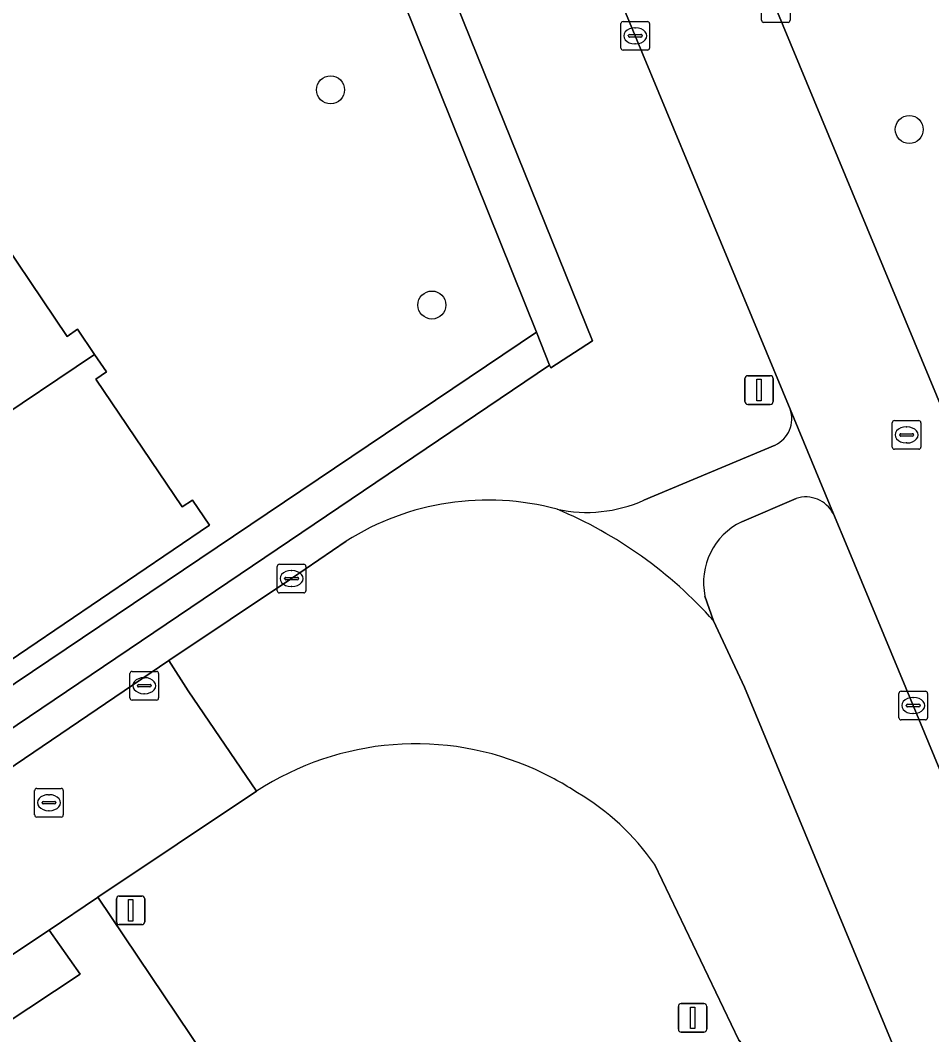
# Model space of a CAD drawing. Extents: x 158793 to 159888, y 384317 to 385256.
# Drawn here: x 159193.03 to 159224.87, y 384768.37 to 384803.82 of the extents above; entities that cross this region are included whole.
import ezdxf

# ---------------------------------------------------------------- set-up
doc = ezdxf.new("R2010")
doc.units = 0
for name, color, linetype in [('IMGEO_Berm_groen', 7, 'Continuous'), ('IMGEO_Boom', 7, 'Continuous'), ('IMGEO_Fietspad_gesloten', 7, 'Continuous'), ('IMGEO_Groenvoorziening', 7, 'Continuous'), ('IMGEO_Kolk', 7, 'Continuous'), ('IMGEO_Lichtmast', 7, 'Continuous'), ('IMGEO_Pand', 7, 'Continuous'), ('IMGEO_Rijbaan_lokaal_gesloten', 7, 'Continuous'), ('IMGEO_Rijbaan_lokaal_open', 7, 'Continuous'), ('IMGEO_Rioolput', 7, 'Continuous'), ('IMGEO_Voetpad_gesloten', 7, 'Continuous'), ('IMGEO_Voetpad_open', 7, 'Continuous')]:
    doc.layers.add(name, color=color, linetype=linetype)

msp = doc.modelspace()

# ---------------------------------------------------------------- linework, layer by layer
at = {"layer": 'IMGEO_Berm_groen'}
for points in [[(159194.79, 384863.132), (159198.262, 384855.197), (159201.784, 384846.785), (159210.474, 384825.828), (159211.194, 384824.091), (159219.427, 384804.248), (159228.798, 384781.652), (159230.817, 384776.735), (159237.567, 384779.502), (159225.001, 384809.964), (159224.94, 384810.112), (159216.026, 384831.721)], [(159219.931, 384790.229), (159214.516, 384803.279), (159206.276, 384823.163), (159197.235, 384844.915), (159197.148, 384845.121), (159193.702, 384853.271), (159189.989, 384861.726)], [(159195.711, 384835.515), (159213.025, 384792.616), (159211.564, 384791.678), (159211.525, 384791.774), (159191.621, 384778.321), (159192.221, 384777.381), (159198.223, 384781.442), (159202.51, 384784.31), (159204.415, 384785.618)], [(159214.819, 384787.049), (159219.403, 384788.975)], [(159220.136, 384787.11), (159218.236, 384786.293)], [(159252.164, 384712.413), (159242.416, 384735.94), (159233.011, 384758.687), (159224.228, 384779.872), (159221.922, 384785.43), (159221.439, 384786.574)], [(159216.952, 384783.693), (159217.253, 384782.828), (159218.327, 384780.517), (159221.58, 384772.678), (159236.092, 384737.711), (159251.77, 384699.675), (159258.087, 384684.588), (159260.49, 384679.327)]]:
    msp.add_lwpolyline(points, dxfattribs=at)
for centre, radius, start, end in [((159218.954, 384789.902), 1.03, 295.8307, 18.5019), ((159209.375, 384777.766), 9.288, 74.9749, 122.2813), ((159212.826, 384791.499), 4.876, 257.6475, 294.1248), ((159220.472, 384786.076), 1.087, 27.2529, 108.0266), ((159219.249, 384784.175), 2.348, 115.5749, 191.8606)]:
    msp.add_arc(centre, radius, start, end, dxfattribs=at)
at = {"layer": 'IMGEO_Boom'}
for centre in [(159203.871, 384801.391), (159224.089, 384800.005), (159207.41, 384793.87)]:
    msp.add_circle(centre, 0.489, dxfattribs=at)
at = {"layer": 'IMGEO_Fietspad_gesloten'}
for points in [[(159237.799, 384759.848), (159231.399, 384775.338), (159230.817, 384776.735), (159228.798, 384781.652), (159219.427, 384804.248), (159211.194, 384824.091), (159210.474, 384825.828), (159201.784, 384846.785), (159198.262, 384855.197), (159194.79, 384863.132)], [(159189.989, 384861.726), (159193.702, 384853.271), (159197.148, 384845.121), (159197.235, 384844.915), (159206.276, 384823.163), (159214.516, 384803.279), (159219.931, 384790.229), (159221.439, 384786.574), (159221.922, 384785.43), (159224.228, 384779.872), (159233.011, 384758.687), (159242.416, 384735.94), (159252.164, 384712.413), (159261.072, 384690.903)], [(159221.439, 384786.574), (159219.931, 384790.229)], [(159219.403, 384788.975), (159214.819, 384787.049)], [(159218.236, 384786.293), (159220.136, 384787.11)], [(159217.253, 384782.828), (159216.952, 384783.693)]]:
    msp.add_lwpolyline(points, dxfattribs=at)
for centre, radius, start, end in [((159218.954, 384789.902), 1.03, 295.8307, 18.5019), ((159212.826, 384791.499), 4.876, 257.6475, 294.1248), ((159220.472, 384786.076), 1.087, 27.2529, 108.0266), ((159205.936, 384772.77), 15.141, 41.6296, 67.2831), ((159219.249, 384784.175), 2.348, 115.5749, 191.8606)]:
    msp.add_arc(centre, radius, start, end, dxfattribs=at)
at = {"layer": 'IMGEO_Groenvoorziening'}
for points in [[(159185.212, 384775.519), (159211.066, 384792.917), (159194.181, 384834.928)], [(159191.617, 384797.29), (159194.665, 384792.776), (159195.034, 384793.029), (159195.628, 384792.145), (159196.039, 384791.534), (159195.674, 384791.281), (159198.692, 384786.812), (159199.052, 384787.05), (159199.642, 384786.171), (159192.014, 384781.009)], [(159201.289, 384776.877), (159195.743, 384773.179), (159198.516, 384769.05), (159229.19, 384723.379), (159224.283, 384720.074), (159251.833, 384678.94), (159253.112, 384675.993), (159259.952, 384661.651), (159264.67, 384652.66), (159271.444, 384640.927), (159281.072, 384626.042), (159295.14, 384605.026), (159302.978, 384593.779), (159290.294, 384585.213), (159293.251, 384580.83)], [(159234.609, 384732.301), (159222.587, 384761.53), (159221.551, 384763.854), (159220.994, 384764.908), (159218.133, 384768.176), (159215.187, 384774.325)], [(159188.8, 384768.362), (159189.764, 384766.948), (159195.125, 384770.489), (159194.041, 384772.017)], [(159194.041, 384772.017), (159188.84, 384768.557), (159188.804, 384768.533)]]:
    msp.add_lwpolyline(points, dxfattribs=at)
for centre, radius, start, end in [((159206.851, 384768.373), 10.162, 65.724, 123.1876), ((159206.785, 384768.258), 10.293, 56.3008, 65.6497), ((159208.228, 384769.524), 8.454, 34.6022, 59.6808)]:
    msp.add_arc(centre, radius, start, end, dxfattribs=at)
at = {"layer": 'IMGEO_Kolk'}
for p, q in [((159218.926, 384803.822), (159218.926, 384804.674)), ((159219.927, 384804.674), (159219.927, 384803.822)), ((159214.015, 384802.853), (159214.015, 384803.705)), ((159214.09, 384803.779), (159214.942, 384803.779)), ((159215.016, 384803.705), (159215.016, 384802.853)), ((159219.853, 384803.748), (159219.001, 384803.748)), ((159214.274, 384803.273), (159214.274, 384803.285)), ((159214.317, 384803.322), (159214.715, 384803.322)), ((159214.503, 384803.559), (159214.528, 384803.559)), ((159214.758, 384803.285), (159214.758, 384803.273)), ((159214.712, 384803.236), (159214.314, 384803.236)), ((159214.526, 384802.999), (159214.501, 384802.999)), ((159214.942, 384802.779), (159214.09, 384802.779)), ((159202.009, 384783.884), (159202.009, 384784.736)), ((159202.084, 384784.81), (159202.936, 384784.81)), ((159202.497, 384784.59), (159202.522, 384784.59)), ((159203.01, 384784.736), (159203.01, 384783.884)), ((159202.268, 384784.304), (159202.268, 384784.316)), ((159202.706, 384784.267), (159202.308, 384784.267)), ((159202.311, 384784.353), (159202.709, 384784.353)), ((159202.752, 384784.316), (159202.752, 384784.304)), ((159202.936, 384783.81), (159202.084, 384783.81)), ((159202.52, 384784.03), (159202.495, 384784.03)), ((159196.864, 384780.14), (159196.864, 384780.992)), ((159196.939, 384781.066), (159197.791, 384781.066)), ((159197.865, 384780.992), (159197.865, 384780.14)), ((159197.123, 384780.56), (159197.123, 384780.572)), ((159197.166, 384780.609), (159197.564, 384780.609)), ((159197.352, 384780.846), (159197.377, 384780.846)), ((159197.607, 384780.572), (159197.607, 384780.56)), ((159197.561, 384780.523), (159197.163, 384780.523)), ((159197.375, 384780.286), (159197.35, 384780.286)), ((159223.727, 384779.446), (159223.727, 384780.298)), ((159223.802, 384780.372), (159224.654, 384780.372)), ((159224.728, 384780.298), (159224.728, 384779.446)), ((159197.791, 384780.066), (159196.939, 384780.066)), ((159223.986, 384779.866), (159223.986, 384779.878)), ((159224.029, 384779.915), (159224.427, 384779.915)), ((159224.215, 384780.152), (159224.24, 384780.152)), ((159224.47, 384779.878), (159224.47, 384779.866)), ((159224.424, 384779.829), (159224.026, 384779.829)), ((159224.238, 384779.592), (159224.213, 384779.592)), ((159224.654, 384779.372), (159223.802, 384779.372))]:
    msp.add_line(p, q, dxfattribs=at)
for points in [[(159218.926, 384803.822), (159218.926, 384804.674)], [(159219.927, 384804.674), (159219.927, 384803.822)], [(159214.015, 384802.853), (159214.015, 384803.705)], [(159214.09, 384803.779), (159214.942, 384803.779)], [(159215.016, 384803.705), (159215.016, 384802.853)], [(159219.853, 384803.748), (159219.001, 384803.748)], [(159214.942, 384802.779), (159214.09, 384802.779)], [(159202.009, 384783.884), (159202.009, 384784.736)], [(159202.084, 384784.81), (159202.936, 384784.81)], [(159203.01, 384784.736), (159203.01, 384783.884)], [(159202.936, 384783.81), (159202.084, 384783.81)], [(159196.864, 384780.14), (159196.864, 384780.992)], [(159196.939, 384781.066), (159197.791, 384781.066)], [(159197.865, 384780.992), (159197.865, 384780.14)], [(159223.727, 384779.446), (159223.727, 384780.298)], [(159223.802, 384780.372), (159224.654, 384780.372)], [(159224.728, 384780.298), (159224.728, 384779.446)], [(159197.791, 384780.066), (159196.939, 384780.066)], [(159224.654, 384779.372), (159223.802, 384779.372)]]:
    msp.add_lwpolyline(points, dxfattribs=at)
for centre, radius, start, end in [((159214.092, 384803.703), 0.0765, 91.552, 178.448), ((159214.092, 384803.703), 0.0765, 91.552, 178.448), ((159214.94, 384803.703), 0.0765, 1.552, 88.448), ((159214.94, 384803.703), 0.0765, 1.552, 88.448), ((159219.003, 384803.824), 0.0765, 181.552, 268.448), ((159219.003, 384803.824), 0.0765, 181.552, 268.448), ((159219.851, 384803.824), 0.0765, 271.552, 358.448), ((159219.851, 384803.824), 0.0765, 271.552, 358.448), ((159214.314, 384803.282), 0.0403, 85.8775, 175.7526), ((159214.311, 384803.272), 0.0366, 178.938, 274.7102), ((159214.715, 384803.279), 0.043, 264.8664, 352.4533), ((159214.719, 384803.284), 0.0386, 1.7309, 96.639), ((159214.092, 384802.855), 0.0765, 181.552, 268.448), ((159214.092, 384802.855), 0.0765, 181.552, 268.448), ((159214.94, 384802.855), 0.0765, 271.552, 358.448), ((159214.94, 384802.855), 0.0765, 271.552, 358.448), ((159202.086, 384784.734), 0.0765, 91.552, 178.448), ((159202.086, 384784.734), 0.0765, 91.552, 178.448), ((159202.934, 384784.734), 0.0765, 1.552, 88.448), ((159202.934, 384784.734), 0.0765, 1.552, 88.448), ((159202.308, 384784.313), 0.0403, 85.8775, 175.7526), ((159202.305, 384784.303), 0.0366, 178.938, 274.7102), ((159202.709, 384784.31), 0.043, 264.8664, 352.4533), ((159202.713, 384784.315), 0.0386, 1.7309, 96.639), ((159202.086, 384783.886), 0.0765, 181.552, 268.448), ((159202.086, 384783.886), 0.0765, 181.552, 268.448), ((159202.934, 384783.886), 0.0765, 271.552, 358.448), ((159202.934, 384783.886), 0.0765, 271.552, 358.448), ((159196.941, 384780.99), 0.0765, 91.552, 178.448), ((159196.941, 384780.99), 0.0765, 91.552, 178.448), ((159197.789, 384780.99), 0.0765, 1.552, 88.448), ((159197.789, 384780.99), 0.0765, 1.552, 88.448), ((159197.163, 384780.569), 0.0403, 85.8775, 175.7526), ((159197.568, 384780.571), 0.0386, 1.7309, 96.639), ((159197.16, 384780.559), 0.0366, 178.938, 274.7102), ((159197.564, 384780.566), 0.043, 264.8664, 352.4533), ((159223.804, 384780.296), 0.0765, 91.552, 178.448), ((159223.804, 384780.296), 0.0765, 91.552, 178.448), ((159224.652, 384780.296), 0.0765, 1.552, 88.448), ((159224.652, 384780.296), 0.0765, 1.552, 88.448), ((159196.941, 384780.142), 0.0765, 181.552, 268.448), ((159196.941, 384780.142), 0.0765, 181.552, 268.448), ((159197.789, 384780.142), 0.0765, 271.552, 358.448), ((159197.789, 384780.142), 0.0765, 271.552, 358.448), ((159224.026, 384779.875), 0.0403, 85.8775, 175.7526), ((159224.023, 384779.865), 0.0366, 178.938, 274.7102), ((159224.427, 384779.872), 0.043, 264.8664, 352.4533), ((159224.431, 384779.877), 0.0386, 1.7309, 96.639), ((159223.804, 384779.448), 0.0765, 181.552, 268.448), ((159223.804, 384779.448), 0.0765, 181.552, 268.448), ((159224.652, 384779.448), 0.0765, 271.552, 358.448), ((159224.652, 384779.448), 0.0765, 271.552, 358.448)]:
    msp.add_arc(centre, radius, start, end, dxfattribs=at)
for centre, major_axis, ratio, start_param, end_param in [((159214.502, 384803.279), (-0.387, 0.002), 0.722429, 4.712389, 7.853982), ((159214.527, 384803.279), (-0.39, 0.002), 0.717154, 1.570796, 4.712389), ((159202.496, 384784.31), (-0.387, 0.002), 0.722429, 4.712389, 7.853982), ((159202.521, 384784.31), (-0.39, 0.002), 0.717154, 1.570796, 4.712389), ((159197.351, 384780.566), (-0.387, 0.002), 0.722429, 4.712389, 7.853982), ((159197.376, 384780.566), (-0.39, 0.002), 0.717154, 1.570796, 4.712389), ((159224.214, 384779.872), (-0.387, 0.002), 0.722429, 4.712389, 7.853982), ((159224.239, 384779.872), (-0.39, 0.002), 0.717154, 1.570796, 4.712389)]:
    msp.add_ellipse(centre, major_axis=major_axis, ratio=ratio, start_param=start_param, end_param=end_param, dxfattribs=at)
at = {"layer": 'IMGEO_Lichtmast'}
for p, q in [((159218.345, 384790.499), (159218.345, 384791.299)), ((159218.345, 384791.299), (159218.345, 384790.499)), ((159218.445, 384791.399), (159219.235, 384791.399)), ((159219.235, 384791.399), (159218.445, 384791.399)), ((159219.335, 384791.299), (159219.335, 384790.499)), ((159219.335, 384790.499), (159219.335, 384791.299)), ((159219.235, 384790.399), (159218.445, 384790.399)), ((159218.445, 384790.399), (159219.235, 384790.399)), ((159196.492, 384773.215), (159197.282, 384773.215)), ((159197.282, 384773.215), (159196.492, 384773.215)), ((159196.392, 384772.315), (159196.392, 384773.115)), ((159196.392, 384773.115), (159196.392, 384772.315)), ((159197.382, 384773.115), (159197.382, 384772.315)), ((159197.382, 384772.315), (159197.382, 384773.115)), ((159197.282, 384772.215), (159196.492, 384772.215)), ((159196.492, 384772.215), (159197.282, 384772.215)), ((159216.022, 384768.558), (159216.022, 384769.358)), ((159216.022, 384769.358), (159216.022, 384768.558)), ((159216.122, 384769.458), (159216.912, 384769.458)), ((159216.912, 384769.458), (159216.122, 384769.458)), ((159217.012, 384769.358), (159217.012, 384768.558)), ((159217.012, 384768.558), (159217.012, 384769.358)), ((159216.912, 384768.458), (159216.122, 384768.458)), ((159216.122, 384768.458), (159216.912, 384768.458))]:
    msp.add_line(p, q, dxfattribs=at)
for points in [[(159218.765, 384791.274), (159218.915, 384791.274), (159218.915, 384790.524), (159218.765, 384790.524), (159218.765, 384791.274)], [(159196.812, 384773.09), (159196.962, 384773.09), (159196.962, 384772.34), (159196.812, 384772.34), (159196.812, 384773.09)], [(159216.442, 384769.333), (159216.592, 384769.333), (159216.592, 384768.583), (159216.442, 384768.583), (159216.442, 384769.333)]]:
    msp.add_lwpolyline(points, dxfattribs=at)
for centre, start, end in [((159218.445, 384791.299), 90, 180), ((159218.445, 384791.299), 90, 180), ((159219.235, 384791.299), 0, 90), ((159219.235, 384791.299), 360, 90), ((159218.445, 384790.499), 180, 270), ((159218.445, 384790.499), 180, 270), ((159219.235, 384790.499), 270, 0), ((159219.235, 384790.499), 270, 0), ((159196.492, 384773.115), 90, 180), ((159196.492, 384773.115), 90, 180), ((159197.282, 384773.115), 0, 90), ((159197.282, 384773.115), 360, 90), ((159196.492, 384772.315), 180, 270), ((159196.492, 384772.315), 180, 270), ((159197.282, 384772.315), 270, 0), ((159197.282, 384772.315), 270, 0), ((159216.122, 384769.358), 90, 180), ((159216.122, 384769.358), 90, 180), ((159216.912, 384769.358), 0, 90), ((159216.912, 384769.358), 360, 90), ((159216.122, 384768.558), 180, 270), ((159216.122, 384768.558), 180, 270), ((159216.912, 384768.558), 270, 0), ((159216.912, 384768.558), 270, 0)]:
    msp.add_arc(centre, 0.1, start, end, dxfattribs=at)
at = {"layer": 'IMGEO_Pand'}
for points in [[(159195.034, 384793.029), (159194.665, 384792.776), (159191.617, 384797.29), (159192.007, 384797.532), (159191.613, 384798.119), (159183.984, 384792.994), (159187.992, 384787.012), (159195.628, 384792.145)], [(159199.052, 384787.05), (159198.692, 384786.812), (159195.674, 384791.281), (159196.039, 384791.534), (159195.628, 384792.145), (159187.992, 384787.012), (159192.014, 384781.009), (159199.642, 384786.171)]]:
    msp.add_lwpolyline(points, close=True, dxfattribs=at)
at = {"layer": 'IMGEO_Rijbaan_lokaal_gesloten'}
for points in [[(159204.415, 384785.618), (159202.51, 384784.31), (159198.223, 384781.442), (159198.897, 384780.386), (159201.289, 384776.877)], [(159236.092, 384737.711), (159221.58, 384772.678), (159218.327, 384780.517), (159217.253, 384782.828)], [(159215.187, 384774.325), (159218.133, 384768.176), (159220.994, 384764.908), (159221.551, 384763.854), (159222.587, 384761.53), (159234.609, 384732.301), (159245.709, 384705.302)]]:
    msp.add_lwpolyline(points, dxfattribs=at)
for centre, radius, start, end in [((159209.375, 384777.766), 9.288, 74.9749, 122.2813), ((159205.936, 384772.77), 15.141, 41.6296, 67.2831), ((159206.851, 384768.373), 10.162, 65.724, 123.1876), ((159206.785, 384768.258), 10.293, 56.3008, 65.6497), ((159208.228, 384769.524), 8.454, 34.6022, 59.6808)]:
    msp.add_arc(centre, radius, start, end, dxfattribs=at)
at = {"layer": 'IMGEO_Rijbaan_lokaal_open'}
msp.add_lwpolyline([(159187.416, 384767.609), (159188.804, 384768.533), (159188.84, 384768.557), (159194.041, 384772.017), (159195.725, 384773.167), (159195.743, 384773.179), (159201.289, 384776.877), (159198.897, 384780.386), (159198.223, 384781.442), (159192.221, 384777.381), (159191.192, 384776.716), (159187.523, 384774.276), (159179.061, 384768.616), (159164.557, 384758.891), (159162.911, 384757.783), (159147.292, 384747.312), (159150.253, 384742.686), (159158.999, 384748.572)], dxfattribs=at)
at = {"layer": 'IMGEO_Rioolput'}
for p, q in [((159223.57, 384789.83), (159224.422, 384789.83)), ((159223.495, 384788.904), (159223.495, 384789.756)), ((159223.983, 384789.61), (159224.008, 384789.61)), ((159224.496, 384789.756), (159224.496, 384788.904)), ((159223.754, 384789.324), (159223.754, 384789.336)), ((159224.192, 384789.287), (159223.794, 384789.287)), ((159223.797, 384789.373), (159224.195, 384789.373)), ((159224.238, 384789.336), (159224.238, 384789.324)), ((159224.422, 384788.83), (159223.57, 384788.83)), ((159224.006, 384789.05), (159223.981, 384789.05)), ((159193.534, 384776.051), (159193.534, 384776.903)), ((159193.609, 384776.977), (159194.461, 384776.977)), ((159194.022, 384776.757), (159194.047, 384776.757)), ((159194.535, 384776.903), (159194.535, 384776.051)), ((159193.793, 384776.471), (159193.793, 384776.483)), ((159194.231, 384776.434), (159193.833, 384776.434)), ((159193.836, 384776.52), (159194.234, 384776.52)), ((159194.277, 384776.483), (159194.277, 384776.471)), ((159194.461, 384775.977), (159193.609, 384775.977)), ((159194.045, 384776.197), (159194.02, 384776.197))]:
    msp.add_line(p, q, dxfattribs=at)
for points in [[(159223.57, 384789.83), (159224.422, 384789.83)], [(159223.495, 384788.904), (159223.495, 384789.756)], [(159224.496, 384789.756), (159224.496, 384788.904)], [(159224.422, 384788.83), (159223.57, 384788.83)], [(159193.534, 384776.051), (159193.534, 384776.903)], [(159193.609, 384776.977), (159194.461, 384776.977)], [(159194.535, 384776.903), (159194.535, 384776.051)], [(159194.461, 384775.977), (159193.609, 384775.977)]]:
    msp.add_lwpolyline(points, dxfattribs=at)
for centre, radius, start, end in [((159223.572, 384789.754), 0.0765, 91.552, 178.448), ((159223.572, 384789.754), 0.0765, 91.552, 178.448), ((159224.42, 384789.754), 0.0765, 1.552, 88.448), ((159224.42, 384789.754), 0.0765, 1.552, 88.448), ((159223.794, 384789.333), 0.0403, 85.8775, 175.7526), ((159223.791, 384789.323), 0.0366, 178.938, 274.7102), ((159224.195, 384789.33), 0.043, 264.8664, 352.4533), ((159224.199, 384789.335), 0.0386, 1.7309, 96.639), ((159223.572, 384788.906), 0.0765, 181.552, 268.448), ((159223.572, 384788.906), 0.0765, 181.552, 268.448), ((159224.42, 384788.906), 0.0765, 271.552, 358.448), ((159224.42, 384788.906), 0.0765, 271.552, 358.448), ((159193.611, 384776.901), 0.0765, 91.552, 178.448), ((159193.611, 384776.901), 0.0765, 91.552, 178.448), ((159194.459, 384776.901), 0.0765, 1.552, 88.448), ((159194.459, 384776.901), 0.0765, 1.552, 88.448), ((159193.833, 384776.48), 0.0403, 85.8775, 175.7526), ((159193.83, 384776.47), 0.0366, 178.938, 274.7102), ((159194.234, 384776.477), 0.043, 264.8664, 352.4533), ((159194.238, 384776.482), 0.0386, 1.7309, 96.639), ((159193.611, 384776.053), 0.0765, 181.552, 268.448), ((159193.611, 384776.053), 0.0765, 181.552, 268.448), ((159194.459, 384776.053), 0.0765, 271.552, 358.448), ((159194.459, 384776.053), 0.0765, 271.552, 358.448)]:
    msp.add_arc(centre, radius, start, end, dxfattribs=at)
for centre, major_axis, ratio, start_param, end_param in [((159223.982, 384789.33), (-0.387, 0.002), 0.722429, 4.712389, 7.853982), ((159224.007, 384789.33), (-0.39, 0.002), 0.717154, 1.570796, 4.712389), ((159194.021, 384776.477), (-0.387, 0.002), 0.722429, 4.712389, 7.853982), ((159194.046, 384776.477), (-0.39, 0.002), 0.717154, 1.570796, 4.712389)]:
    msp.add_ellipse(centre, major_axis=major_axis, ratio=ratio, start_param=start_param, end_param=end_param, dxfattribs=at)
at = {"layer": 'IMGEO_Voetpad_gesloten'}
msp.add_lwpolyline([(159194.181, 384834.928), (159211.066, 384792.917), (159211.525, 384791.774), (159211.564, 384791.678), (159213.025, 384792.616), (159195.711, 384835.515)], dxfattribs=at)
at = {"layer": 'IMGEO_Voetpad_open'}
for points in [[(159191.621, 384778.321), (159211.525, 384791.774), (159211.066, 384792.917), (159185.212, 384775.519)], [(159184.556, 384759.741), (159188.06, 384762.115), (159187.97, 384762.253), (159195.817, 384767.542), (159196.767, 384768.087), (159226.436, 384723.892), (159223.18, 384721.721), (159224.283, 384720.074), (159229.19, 384723.379), (159198.516, 384769.05), (159195.743, 384773.179), (159195.725, 384773.167), (159194.041, 384772.017), (159195.125, 384770.489), (159189.764, 384766.948), (159188.8, 384768.362)]]:
    msp.add_lwpolyline(points, dxfattribs=at)

doc.saveas('drawing.dxf')
